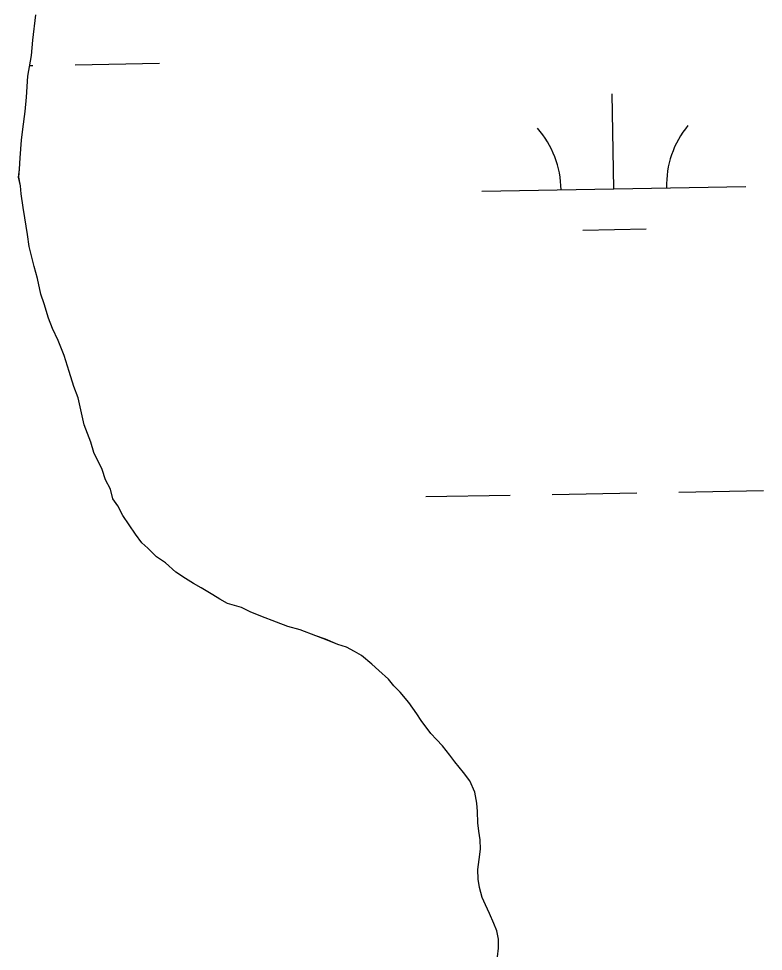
# Model space of a CAD drawing. Extents: x 3925854 to 3964121, y 224593 to 250589.
# Drawn here: x 3960115 to 3960397.2, y 243627.5 to 243981.2 of the extents above; entities that cross this region are included whole.
import ezdxf

# ---------------------------------------------------------------- set-up
doc = ezdxf.new("R2010")
doc.units = 0
doc.layers.add('V-TOPO-SHOR', color=7, linetype='Continuous')
doc.layers.add('V-WETL-SWMP', color=7, linetype='Continuous')

msp = doc.modelspace()

# ---------------------------------------------------------------- linework, layer by layer
at = {"layer": 'V-TOPO-SHOR'}
for points in [[(3960154.413, 243792.784), (3960152.549, 243796.403), (3960150.696, 243799.11), (3960149.741, 243802.739), (3960147.878, 243806.352), (3960146.618, 243810.278), (3960143.509, 243816.604), (3960142.25, 243820.528), (3960139.745, 243827.166), (3960138.78, 243831.698), (3960137.496, 243837.443), (3960135.929, 243841.666), (3960134.041, 243847.4), (3960132.151, 243853.44), (3960129.958, 243859.17), (3960127.781, 243863.69), (3960126.218, 243867.61), (3960124.637, 243873.045), (3960123.379, 243876.668), (3960122.093, 243882.714), (3960120.825, 243887.244), (3960118.915, 243894.797), (3960118.253, 243899.335), (3960117.266, 243905.686), (3960116.613, 243909.618), (3960115.943, 243914.763), (3960115.603, 243917.79), (3960114.958, 243921.116), (3960115.222, 243924.149), (3960115.474, 243928.394), (3960115.998, 243935.069), (3960116.553, 243939.318), (3960117.381, 243945.997), (3960117.919, 243951.457), (3960118.429, 243959.344), (3960119.849, 243967.241), (3960120.383, 243973.004), (3960121.479, 243982.716)], [(3960271.177, 243710.024), (3960267.507, 243714.96), (3960265.836, 243717.596), (3960262.834, 243721.872), (3960259.5, 243725.819), (3960257.171, 243728.118), (3960255.168, 243730.75), (3960251.51, 243734.031), (3960248.85, 243736.329), (3960244.861, 243739.61), (3960242.204, 243741.244), (3960239.218, 243742.878), (3960235.907, 243743.847), (3960231.264, 243745.803), (3960227.618, 243747.099), (3960221.653, 243749.375), (3960217.014, 243750.667), (3960212.705, 243752.291), (3960206.737, 243754.566), (3960202.76, 243756.195), (3960199.442, 243757.825), (3960194.142, 243759.445), (3960191.156, 243761.077), (3960188.5, 243762.713), (3960184.184, 243765.331), (3960181.196, 243766.963), (3960178.208, 243768.927), (3960174.557, 243771.219), (3960170.565, 243774.827), (3960167.243, 243777.121), (3960163.915, 243780.406), (3960161.589, 243782.374), (3960159.25, 243785.665), (3960154.413, 243792.784)], [(3960296.403, 243625.399), (3960296.892, 243628.657), (3960296.872, 243632.03), (3960296.188, 243635.217), (3960295.061, 243638.054), (3960293.384, 243641.828), (3960291.874, 243645.109), (3960290.65, 243647.861), (3960289.632, 243651.724), (3960289.132, 243654.827), (3960289.026, 243658.513), (3960289.446, 243662.335), (3960289.966, 243666.257), (3960289.859, 243669.777), (3960289.425, 243673.015), (3960289.024, 243676.218), (3960288.829, 243680.468), (3960288.577, 243683.706), (3960287.84, 243687.832), (3960285.96, 243692.135), (3960283.576, 243695.293), (3960280.324, 243699.389), (3960278.358, 243701.873), (3960275.589, 243705.359), (3960273.375, 243707.757), (3960271.177, 243710.024)]]:
    msp.add_lwpolyline(points, dxfattribs=at)
at = {"layer": 'V-WETL-SWMP'}
for p, q in [((3960119.156, 243963.388), (3960120.336, 243963.41)), ((3960136.333, 243963.701), (3960168.328, 243964.283)), ((3960340.538, 243916.664), (3960339.884, 243952.658)), ((3960290.546, 243915.755), (3960390.53, 243917.573)), ((3960328.821, 243901.017), (3960352.817, 243901.453)), ((3960269.241, 243799.916), (3960301.235, 243800.498)), ((3960317.233, 243800.789), (3960349.227, 243801.37)), ((3960365.225, 243801.661), (3960397.22, 243802.243))]:
    msp.add_line(p, q, dxfattribs=at)
msp.add_lwpolyline([(3960296.402, 243625.398), (3960296.893, 243628.658), (3960296.871, 243632.031), (3960296.188, 243635.217), (3960295.062, 243638.053), (3960293.384, 243641.828), (3960291.874, 243645.108), (3960290.649, 243647.861), (3960289.632, 243651.723), (3960289.132, 243654.827), (3960289.025, 243658.513), (3960289.446, 243662.335), (3960289.966, 243666.256), (3960289.86, 243669.777), (3960289.425, 243673.015), (3960289.024, 243676.219), (3960288.83, 243680.467), (3960288.578, 243683.705), (3960287.839, 243687.833), (3960285.96, 243692.136), (3960283.575, 243695.294), (3960280.324, 243699.389), (3960278.357, 243701.873), (3960275.589, 243705.359), (3960273.375, 243707.758), (3960271.177, 243710.025), (3960267.507, 243714.96), (3960265.837, 243717.595), (3960262.833, 243721.873), (3960259.5, 243725.819), (3960257.171, 243728.118), (3960255.169, 243730.75), (3960251.511, 243734.032), (3960248.85, 243736.329), (3960244.861, 243739.609), (3960242.205, 243741.245), (3960239.219, 243742.878), (3960235.906, 243743.848), (3960231.264, 243745.802), (3960227.618, 243747.1), (3960221.652, 243749.375), (3960217.014, 243750.667), (3960212.705, 243752.292), (3960206.738, 243754.567), (3960202.76, 243756.194), (3960199.443, 243757.825), (3960194.142, 243759.444), (3960191.155, 243761.077), (3960188.499, 243762.713), (3960184.184, 243765.33), (3960181.197, 243766.963), (3960178.208, 243768.927), (3960174.556, 243771.218), (3960170.565, 243774.828), (3960167.243, 243777.121), (3960163.915, 243780.405), (3960161.588, 243782.374), (3960159.251, 243785.665), (3960154.413, 243792.785), (3960152.548, 243796.403), (3960150.695, 243799.111), (3960149.741, 243802.739), (3960147.878, 243806.353), (3960146.618, 243810.278), (3960143.51, 243816.604), (3960142.25, 243820.529), (3960139.744, 243827.165), (3960138.78, 243831.699), (3960137.497, 243837.442), (3960135.93, 243841.666), (3960134.042, 243847.401), (3960132.15, 243853.439), (3960129.958, 243859.17), (3960127.781, 243863.69), (3960126.218, 243867.61), (3960124.636, 243873.046), (3960123.38, 243876.668), (3960122.094, 243882.713), (3960120.826, 243887.244), (3960118.915, 243894.797), (3960118.254, 243899.335), (3960117.267, 243905.687), (3960116.613, 243909.619), (3960115.944, 243914.763), (3960115.604, 243917.789), (3960114.957, 243921.115), (3960115.223, 243924.149), (3960115.474, 243928.395), (3960115.999, 243935.069), (3960116.553, 243939.318), (3960117.38, 243945.996), (3960117.92, 243951.457), (3960118.43, 243959.343), (3960119.848, 243967.24), (3960120.384, 243973.005), (3960121.478, 243982.716)], dxfattribs=at)
for centre, start, end in [((3960285.296, 243916.134), 0.26988, 41.81354), ((3960395.763, 243918.143), 140.26988, 181.81353)]:
    msp.add_arc(centre, 35.246, start, end, dxfattribs=at)

doc.saveas('drawing.dxf')
